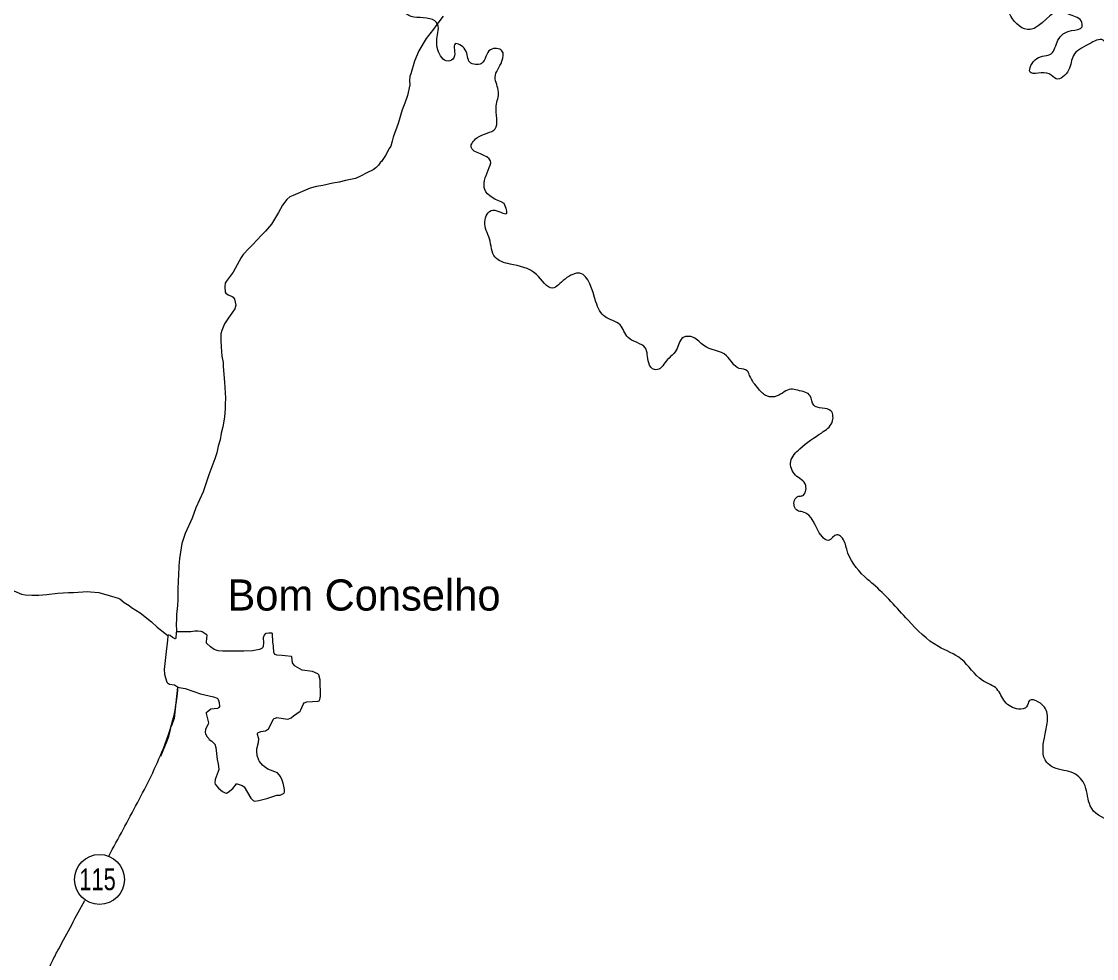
# Model space of a CAD drawing. Extents: x 553962 to 842807, y 8883888 to 9032388.
# Drawn here: x 751125 to 768390, y 8981489 to 8996540 of the extents above; entities that cross this region are included whole.
import ezdxf
from ezdxf.enums import TextEntityAlignment as Align

# ---------------------------------------------------------------- set-up
doc = ezdxf.new("R2010")
doc.units = 0
doc.header["$LTSCALE"] = 200
for name, color, linetype, lineweight in [('12', 7, 'Continuous', 25), ('21', 7, 'Continuous', 25), ('24', 7, 'Continuous', 25), ('48', 7, 'Continuous', 25)]:
    doc.layers.add(name, color=color, linetype=linetype, lineweight=lineweight)
doc.layers.add('41', color=7, linetype='Continuous')

msp = doc.modelspace()

# ---------------------------------------------------------------- linework, layer by layer
at = {"layer": '12'}
for points in [[(757899.5, 8996626.6), (757793.8, 8996493.2), (757744.4, 8996414.5), (757626.8, 8996265.8), (757504.7, 8996067.5), (757436.7, 8995902.3), (757377.9, 8995697.9), (757364.3, 8995664.2), (757358.4, 8995591.1), (757364.1, 8995525.3), (757322.2, 8995349), (757280.8, 8995228.7), (757237.8, 8995120.5), (757176.2, 8994900.9), (757094.2, 8994681), (757080.3, 8994617.7), (757057.3, 8994539.4), (757030, 8994501.8), (756971.2, 8994387)], [(756971.2, 8994387), (756915.9, 8994309.4), (756906.2, 8994289.7), (756893.5, 8994278.5), (756857.7, 8994231), (756816.5, 8994191.4), (756771.9, 8994157.9), (756671.4, 8994111.8), (756570.5, 8994055.5), (756489.1, 8994020.4), (756331.1, 8993988), (756227.8, 8993960.6), (756124.8, 8993944.8), (755962.5, 8993905), (755863.1, 8993888), (755759, 8993864.5), (755485.9, 8993746.7)], [(755485.9, 8993746.7), (755436, 8993725.2), (755388.6, 8993678.9), (755319.8, 8993588), (755254.5, 8993469.5), (755142.1, 8993284), (755043.9, 8993171), (754978.6, 8993106.6), (754841.7, 8992955.8), (754779.1, 8992896.5), (754687.6, 8992799.4), (754651.5, 8992748.6), (754524.1, 8992512.1), (754411.1, 8992365.5), (754398.7, 8992336), (754391.5, 8992281.4), (754397.4, 8992190.1), (754407.1, 8992178.3), (754442.2, 8992150.2), (754510.5, 8992124.1), (754525.7, 8992111.7), (754546.5, 8992078.6), (754558.9, 8992034.2), (754566.8, 8991982.5), (754549.4, 8991924.7), (754437.6, 8991766.5), (754388.2, 8991683.9), (754341.2, 8991577.2), (754329.1, 8991522.1), (754326.6, 8991415.2), (754331, 8991312.1), (754345.5, 8991164.9), (754362.2, 8991061.7), (754363.2, 8991006.3), (754379.5, 8990807.5), (754388.1, 8990748.4), (754401.1, 8990490.5), (754395.5, 8990391.1), (754398.9, 8990324.6), (754386.9, 8990184.8), (754359, 8990030), (754333.6, 8989926.8), (754315.2, 8989820), (754285.7, 8989716.7), (754263.6, 8989613.7), (754232, 8989517.7), (754134.4, 8989256.1), (754043.8, 8988985.6), (753924, 8988727.3), (753924, 8988727.3), (753865.2, 8988561.9), (753752.1, 8988314.6), (753698.9, 8988155), (753660.3, 8987914.5), (753655.8, 8987849.5)], [(755485.9, 8993746.7), (755436, 8993725.2), (755388.6, 8993678.9), (755319.8, 8993588), (755254.5, 8993469.5), (755142.1, 8993284), (755043.9, 8993171), (754978.6, 8993106.6), (754841.7, 8992955.8), (754779.1, 8992896.5), (754687.6, 8992799.4), (754651.5, 8992748.6), (754524.1, 8992512.1), (754411.1, 8992365.5), (754398.7, 8992336), (754391.5, 8992281.4), (754397.4, 8992190.1), (754407.1, 8992178.3), (754442.2, 8992150.2), (754510.5, 8992124.1), (754525.7, 8992111.7), (754546.5, 8992078.6), (754558.9, 8992034.2), (754566.8, 8991982.5), (754549.4, 8991924.7), (754437.6, 8991766.5), (754388.2, 8991683.9), (754341.2, 8991577.2), (754329.1, 8991522.1), (754326.6, 8991415.2), (754331, 8991312.1), (754345.5, 8991164.9), (754362.2, 8991061.7), (754363.2, 8991006.3), (754379.5, 8990807.5), (754388.1, 8990748.4), (754401.1, 8990490.5), (754395.5, 8990391.1), (754398.9, 8990324.6), (754386.9, 8990184.8), (754359, 8990030), (754333.6, 8989926.8), (754315.2, 8989820), (754285.7, 8989716.7), (754263.6, 8989613.7), (754232, 8989517.7), (754134.4, 8989256.1), (754043.8, 8988985.6), (753924, 8988727.3), (753924, 8988727.3), (753865.2, 8988561.9), (753752.1, 8988314.6), (753698.9, 8988155), (753660.3, 8987914.5), (753655.8, 8987849.5)], [(753655.8, 8987849.5), (753652, 8987794.5), (753649.1, 8987635.6), (753642.4, 8987573.9), (753636.8, 8987402.8), (753638.3, 8987253.7), (753631.8, 8987159.1), (753615.3, 8987017.2), (753614.7, 8986926.3), (753609, 8986874.3), (753612.6, 8986736)], [(753655.8, 8987849.5), (753652, 8987794.5), (753649.1, 8987635.6), (753642.4, 8987573.9), (753636.8, 8987402.8), (753638.3, 8987253.7), (753631.8, 8987159.1), (753615.3, 8987017.2), (753614.7, 8986926.3), (753609, 8986874.3), (753612.6, 8986736)], [(751003.8, 8987394), (751126.1, 8987342.5), (751181.9, 8987333.4), (751289.8, 8987323.2), (751401.6, 8987324.8), (751529.8, 8987333.9), (751706.3, 8987356.5), (751878.9, 8987368.7), (751963.1, 8987366), (752183.8, 8987382), (752235.9, 8987380.9), (752367.8, 8987368.1), (752532.5, 8987322), (752678, 8987276), (752702.8, 8987264.2), (752772.2, 8987207.5), (752856.2, 8987158.5), (752892, 8987129.4), (753033.4, 8987040.5), (753213, 8986899.7), (753304.7, 8986813.7), (753474.8, 8986678.9)], [(753633, 8985850), (753576.7, 8985344), (753530.3, 8985214.1)], [(753519, 8985182.5), (753479.2, 8985039.8), (753458.8, 8984981.2), (753358.6, 8984732.6)]]:
    msp.add_lwpolyline(points, dxfattribs=at)
for points in [[(752526, 8983133.9), (752986.9, 8983987.8), (753403.6, 8984862), (753591.8, 8985477.9), (753638.8, 8985834.3)], [(752444.7, 8974591.9), (752220.7, 8974690.3), (751998.9, 8974824.7), (751911.5, 8975012.9), (751817.4, 8975268.3), (751824.1, 8975476.7), (751783.8, 8975691.7), (751676.2, 8975920.3), (751696.4, 8976135.3), (751783.8, 8976316.8), (751743.5, 8976458), (751541.8, 8976612.5), (751387.2, 8976773.8), (751340.2, 8977083), (751333.5, 8977432.5), (751346.9, 8977600.6), (751441, 8977812.6), (751535.1, 8978263.1), (751521.7, 8978828), (751528.4, 8979271.8), (751521.7, 8979621.5), (751427.6, 8980193.1), (751414.1, 8980616.7), (751461.2, 8981006.8), (751622.5, 8981450.6), (751723.3, 8981645.6), (752140.5, 8982419.4)]]:
    msp.add_spline(points, degree=3, dxfattribs=at)
at = {"layer": '21'}
for points in [[(754106.5, 8986680.5), (754028.4, 8986735.9), (754008.6, 8986741.8), (753959.7, 8986746.4), (753911.5, 8986745.8), (753847.3, 8986736.2), (753617.4, 8986734.1), (753610.5, 8986721), (753603, 8986636.5), (753598.5, 8986625.7), (753593.3, 8986622.8), (753548.2, 8986646.6), (753513.2, 8986676.1), (753489.4, 8986684.9), (753479.3, 8986681.3), (753473.2, 8986665.5), (753471.1, 8986603.5), (753456.9, 8986505.7)], [(755463.7, 8986343), (755359.2, 8986349), (755313.3, 8986357.6), (755225.2, 8986360), (755200.7, 8986372.1), (755184.6, 8986391.3), (755179.9, 8986406.1), (755172.6, 8986505.7), (755160.5, 8986575.6), (755157.9, 8986696.6), (755154.6, 8986709), (755144.5, 8986717.7), (755099.3, 8986716.4), (755051.6, 8986708.7), (755037.8, 8986701.8), (755021.5, 8986685), (755006.7, 8986638.5), (755009.5, 8986566), (755006.7, 8986501), (755001.5, 8986483.7), (754990.6, 8986472.3), (754949.5, 8986450.8), (754835.7, 8986433), (754694, 8986426.1), (754358.5, 8986424.1), (754285.6, 8986433.3), (754221.1, 8986453.4), (754162.9, 8986497.5), (754099.2, 8986557.1), (754095.9, 8986575.3), (754106.5, 8986680.5)], [(753456.9, 8986505.7), (753451.7, 8986470.4), (753417.7, 8986131.5), (753423.5, 8986054.9), (753436.8, 8985998.3), (753459.2, 8985928.4), (753468.7, 8985916.1), (753504.7, 8985896.3), (753581.4, 8985882.6), (753631.7, 8985851.6), (753656, 8985840.8), (753753.8, 8985828.2), (754001.5, 8985739.7), (754207.2, 8985690), (754265.7, 8985669.4), (754278, 8985661.9), (754285, 8985652.1), (754300.8, 8985600.5), (754303.9, 8985539.2), (754296.8, 8985521.3), (754284.9, 8985509.2), (754274.8, 8985505.2), (754168.7, 8985495.8), (754105.6, 8985448.6), (754092.8, 8985434.4), (754092.1, 8985422.4), (754127.9, 8985277.1), (754124.1, 8985252.2), (754079.9, 8985172.5), (754077, 8985121), (754081, 8985097.3), (754105.4, 8985051.6), (754127.7, 8985027.4), (754137.5, 8985008), (754181.1, 8984978.6), (754227.8, 8984934.9), (754247.5, 8984880.2), (754270.2, 8984687.2), (754283.8, 8984614.6), (754295.2, 8984523.1), (754286.3, 8984492.2), (754235.9, 8984364.6), (754229.1, 8984308.5), (754236.8, 8984288.9), (754289.6, 8984223.1), (754353.6, 8984172.3), (754396.8, 8984149.9), (754417.7, 8984147.5), (754444.8, 8984159.8), (754522, 8984218.2), (754577.1, 8984295.8), (754587.6, 8984296.2), (754671, 8984266.2), (754701.7, 8984245.3), (754806.1, 8984064), (754848, 8984027.6), (754866.2, 8984018.8), (754939.3, 8984028), (755065.3, 8984056.9), (755228.7, 8984110.9), (755278.6, 8984115.5), (755332.8, 8984138), (755345.8, 8984148.7), (755349.7, 8984161.8), (755350.8, 8984206.2), (755335.7, 8984282.9), (755311.7, 8984351.5), (755283.8, 8984415.4), (755236.2, 8984470.9), (755082.2, 8984529.5), (755020.7, 8984572.5), (754993.5, 8984596.2), (754950, 8984652.2), (754938.2, 8984672.7), (754911.7, 8984751.8), (754902.8, 8984821.5), (754904.4, 8984856.5), (754929.6, 8984958.3), (754935.6, 8985018.6), (754933.4, 8985034.7), (754913.9, 8985089.7), (754913.2, 8985105.4), (754922.8, 8985115.9), (754969.6, 8985136.5), (755045.1, 8985148.2), (755045.1, 8985148.2), (755089.7, 8985177.8), (755121.3, 8985227.3), (755167.3, 8985327.7), (755182.7, 8985345.9), (755206, 8985350), (755225, 8985358.8), (755398.6, 8985334.3), (755419.4, 8985337.3), (755454.3, 8985352.7), (755491.7, 8985386.9), (755598.4, 8985464.8), (755610.1, 8985482.6), (755653.5, 8985579.7), (755666.6, 8985594.3), (755707, 8985610.9)], [(755707, 8985610.9), (755890.2, 8985621.7), (755905.4, 8985627.2), (755915.8, 8985647.5), (755925.1, 8985701.8), (755922.8, 8985964.8), (755902.2, 8986043.6), (755886.2, 8986060.2), (755799.9, 8986101.9), (755630.8, 8986122.8), (755520.9, 8986187.7), (755503.2, 8986203.3), (755475.9, 8986240.2), (755469.1, 8986332.7), (755463.7, 8986343), (755463.7, 8986343)]]:
    msp.add_lwpolyline(points, dxfattribs=at)
at = {"layer": '21', "lineweight": 13}
for points in [[(753456.9, 8986505.7), (753451.7, 8986470.4), (753417.7, 8986131.5), (753423.5, 8986054.9), (753436.8, 8985998.3), (753459.2, 8985928.4), (753468.7, 8985916.1), (753504.7, 8985896.3), (753581.4, 8985882.6), (753631.7, 8985851.6), (753656, 8985840.8), (753753.8, 8985828.2), (754001.5, 8985739.7), (754207.2, 8985690), (754265.7, 8985669.4), (754278, 8985661.9), (754285, 8985652.1), (754300.8, 8985600.5), (754303.9, 8985539.2), (754296.8, 8985521.3), (754284.9, 8985509.2), (754274.8, 8985505.2), (754168.7, 8985495.8), (754105.6, 8985448.6), (754092.8, 8985434.4), (754092.1, 8985422.4), (754127.9, 8985277.1), (754124.1, 8985252.2), (754079.9, 8985172.5), (754077, 8985121), (754081, 8985097.3), (754105.4, 8985051.6), (754127.7, 8985027.4), (754137.5, 8985008), (754181.1, 8984978.6), (754227.8, 8984934.9), (754247.5, 8984880.2), (754270.2, 8984687.2), (754283.8, 8984614.6), (754295.2, 8984523.1), (754286.3, 8984492.2), (754235.9, 8984364.6), (754229.1, 8984308.5), (754236.8, 8984288.9), (754289.6, 8984223.1), (754353.6, 8984172.3), (754396.8, 8984149.9), (754417.7, 8984147.5), (754444.8, 8984159.8), (754522, 8984218.2), (754577.1, 8984295.8), (754587.6, 8984296.2), (754671, 8984266.2), (754701.7, 8984245.3), (754806.1, 8984064), (754848, 8984027.6), (754866.2, 8984018.8), (754939.3, 8984028), (755065.3, 8984056.9), (755228.7, 8984110.9), (755278.6, 8984115.5), (755332.8, 8984138), (755345.8, 8984148.7), (755349.7, 8984161.8), (755350.8, 8984206.2), (755335.7, 8984282.9), (755311.7, 8984351.5), (755283.8, 8984415.4), (755236.2, 8984470.9), (755082.2, 8984529.5), (755020.7, 8984572.5), (754993.5, 8984596.2), (754950, 8984652.2), (754938.2, 8984672.7), (754911.7, 8984751.8), (754902.8, 8984821.5), (754904.4, 8984856.5), (754929.6, 8984958.3), (754935.6, 8985018.6), (754933.4, 8985034.7), (754913.9, 8985089.7), (754913.2, 8985105.4), (754922.8, 8985115.9), (754969.6, 8985136.5), (755045.1, 8985148.2), (755045.1, 8985148.2), (755089.7, 8985177.8), (755121.3, 8985227.3), (755167.3, 8985327.7), (755182.7, 8985345.9), (755206, 8985350), (755225, 8985358.8), (755398.6, 8985334.3), (755419.4, 8985337.3), (755454.3, 8985352.7), (755491.7, 8985386.9), (755598.4, 8985464.8), (755610.1, 8985482.6), (755653.5, 8985579.7), (755666.6, 8985594.3), (755707, 8985610.9)], [(755707, 8985610.9), (755890.2, 8985621.7), (755905.4, 8985627.2), (755915.8, 8985647.5), (755925.1, 8985701.8), (755922.8, 8985964.8), (755902.2, 8986043.6), (755886.2, 8986060.2), (755799.9, 8986101.9), (755630.8, 8986122.8), (755520.9, 8986187.7), (755503.2, 8986203.3), (755475.9, 8986240.2), (755469.1, 8986332.7), (755463.7, 8986343), (755463.7, 8986343)]]:
    msp.add_lwpolyline(points, dxfattribs=at)
at = {"layer": '24'}
for points in [[(758879.2, 8993619.3), (758566.2, 8993840.3), (758621.5, 8994153.5), (758658.3, 8994300.8), (758345.4, 8994521.8), (758437.4, 8994669.2), (758731.9, 8994816.6), (758750.3, 8995184.9), (758787.1, 8995406), (758731.9, 8995645.4), (758842.3, 8995903.3), (758842.3, 8996069), (758658.3, 8996087.5), (758511, 8995866.4), (758327, 8995884.8), (758253.3, 8996087.5), (758087.7, 8996179.5), (758069.2, 8995958.5), (757977.2, 8995903.3), (757811.6, 8996087.5), (757811.6, 8996363.7), (757811.6, 8996492.7), (757682.7, 8996584.8), (757314.6, 8996658.4), (757259.3, 8996842.6), (757259.3, 8997026.8), (757038.5, 8997303.1), (756983.2, 8997542.5), (757167.3, 8997855.7), (757130.5, 8998187.2), (757001.6, 8998371.4), (757112.1, 8998702.9), (757222.5, 8998942.4), (757056.9, 8999181.8), (757056.9, 8999384.4), (756854.4, 8999476.5), (756836, 8999789.6), (757001.6, 8999955.4), (757093.7, 9000231.7), (757222.5, 9000581.7), (757425, 9000729), (757572.3, 9000968.5), (757719.5, 9000968.5), (757737.9, 9001171.1), (757682.7, 9001484.2), (757811.6, 9001668.4), (757866.8, 9001981.5), (758050.8, 9002313), (758290.1, 9002405.1), (758474.2, 9002294.6), (758676.7, 9002478.8), (759044.8, 9003105), (759192.1, 9003123.5), (759339.3, 9003289.2), (759541.8, 9003436.6)], [(771454.5, 8992786.6), (771363.4, 8992894.2), (771259, 8992936.7), (771154.7, 8992956), (771112.2, 8992994.7), (771127.6, 8993052.7), (771104.5, 8993091.4), (771004, 8993114.6), (770984.7, 8993219), (771054.2, 8993269.2), (771081.3, 8993323.4), (770961.5, 8993435.5), (770876.5, 8993423.9), (770745.1, 8993211.2), (770443.7, 8993172.6), (770227.3, 8993114.6), (770072.7, 8993110.7), (769817.6, 8993157.1), (769694, 8993307.9), (769655.3, 8993400.7), (769477.6, 8993485.8), (769338.5, 8993640.5), (769404.2, 8993733.3), (769520.1, 8993806.7), (769601.2, 8993895.7), (769833.1, 8993922.7), (770026.3, 8993980.7), (770053.4, 8994139.3), (770026.3, 8994270.7), (769918.1, 8994514.3), (769875.6, 8994672.9), (769914.3, 8995094.4), (769910.4, 8995237.4), (769910.4, 8995419.2), (769879.5, 8995477.2), (769829.2, 8995523.6), (769713.3, 8995519.7), (769655.3, 8995566.1), (769425.4, 8995635.7), (769162.7, 8995774.9), (769023.6, 8995991.4), (768760.8, 8996006.9), (768683.5, 8995991.4), (768498, 8996238.9), (768266.2, 8996177), (768018.8, 8995991.4), (767941.5, 8995759.4), (767740.6, 8995620.2), (767632.4, 8995697.6), (767323.3, 8995728.5), (767431.5, 8995945), (767663.3, 8996022.4), (767771.5, 8996238.9), (767987.9, 8996393.6), (768157.9, 8996455.5), (768142.5, 8996548.2), (767941.5, 8996656.5), (767833.3, 8996702.9), (767323.3, 8996409.1), (767014.1, 8996625.6), (766998.7, 8996981.3), (767091.4, 8997151.5), (766735.9, 8997136), (766148.5, 8997120.5), (766086.7, 8997429.9), (766210.3, 8997770.2), (766117.6, 8997924.8), (765932.1, 8997832), (765715.7, 8997940.3), (765823.9, 8998218.7), (765793, 8998435.2), (765793, 8998729.1), (765576.6, 8998837.4), (765375.7, 8998775.5), (765252, 8998992.1), (765329.3, 8999409.7), (765004.7, 8999517.9), (764772.8, 8999332.3), (764633.7, 8998976.6), (764278.2, 8998667.2), (764061.8, 8998760), (764200.9, 8999440.6), (764479.1, 8999657.1), (764602.8, 8999873.7), (764231.8, 9000059.3), (763690.8, 9000616.1), (763752.6, 9000832.6), (763969, 9001018.2), (764200.9, 9001126.5), (764355.5, 9001528.7), (764711, 9001606)], [(771983.6, 8980431.6), (771458.1, 8980369.7), (771148.9, 8980648.1), (771087.1, 8980988.4), (770932.5, 8981297.7), (770808.9, 8981638), (770345.2, 8981761.8), (770005.1, 8981885.5), (769819.6, 8982071.1), (769634.1, 8981854.6), (769479.5, 8982009.2), (769015.8, 8982318.6), (768923.1, 8982689.8), (768706.7, 8982937.2), (768593.5, 8983157.4), (768713.2, 8983415.3), (768842, 8983516.6), (768842, 8983590.2), (768630.3, 8983700.8), (768289.8, 8983940.2), (768207, 8984262.5), (768022.9, 8984465.2), (767700.8, 8984557.2), (767590.3, 8984640.1), (767553.5, 8985036.1), (767599.5, 8985266.4), (767599.5, 8985422.9), (767461.5, 8985607.1), (767314.2, 8985634.8), (767268.2, 8985533.4), (767139.4, 8985496.6), (766918.5, 8985616.3), (766789.6, 8985818.9), (766559.5, 8985957.1), (766219, 8986297.8), (765850.9, 8986500.4), (765363.1, 8986924.1), (764801.7, 8987504.3), (764663.6, 8987624), (764378.3, 8988066), (764295.5, 8988259.4), (764221.8, 8988296.3), (764083.8, 8988204.2), (763982.5, 8988268.6), (763669.6, 8988664.7), (763586.8, 8988683.1), (763540.8, 8988848.8), (763605.2, 8988913.3), (763665, 8988922.5), (763720.2, 8989088.3), (763554.6, 8989254.1), (763480.9, 8989475.1), (763628.2, 8989677.7), (763977.9, 8989935.6), (764143.6, 8990101.3), (764125.2, 8990285.5), (763849.1, 8990377.6), (763793.9, 8990525), (763591.4, 8990617.1), (763480.9, 8990635.5), (763260.1, 8990525), (763094.4, 8990525), (762965.5, 8990635.5), (762818.3, 8990856.5), (762781.5, 8990930.2), (762652.6, 8990967), (762450.1, 8991169.6), (762082, 8991335.4), (761916.3, 8991464.3), (761750.7, 8991464.3), (761640.2, 8991261.7), (761456.2, 8991059.1), (761382.5, 8990967), (761290.5, 8990948.6), (761198.5, 8991059.1), (761143.2, 8991298.6), (760867.1, 8991464.3), (760738.3, 8991666.9), (760499, 8991795.9), (760351.7, 8992035.3), (760094, 8992495.8), (759854.7, 8992403.7), (759652.3, 8992256.3), (759394.6, 8992477.3), (758971.2, 8992643.1), (758731.9, 8992753.6), (758639.9, 8993048.3), (758566.2, 8993324.6), (758695.1, 8993508.8), (758916, 8993453.6), (758879.2, 8993619.3)]]:
    msp.add_spline(points, degree=3, dxfattribs=at)
at = {"layer": '48'}
msp.add_circle((752378.4, 8982760.1), 401.3, dxfattribs=at)

# ---------------------------------------------------------------- texts
at = {"layer": '41'}
msp.add_text('Bom Conselho', height=500, dxfattribs=at).set_placement((754433.5, 8987078.3))
at = {"layer": '48', "width": 0.75}
msp.add_text('115', height=350, dxfattribs=at).set_placement((752346.8, 8982586.7), align=Align.CENTER)

doc.saveas('drawing.dxf')
